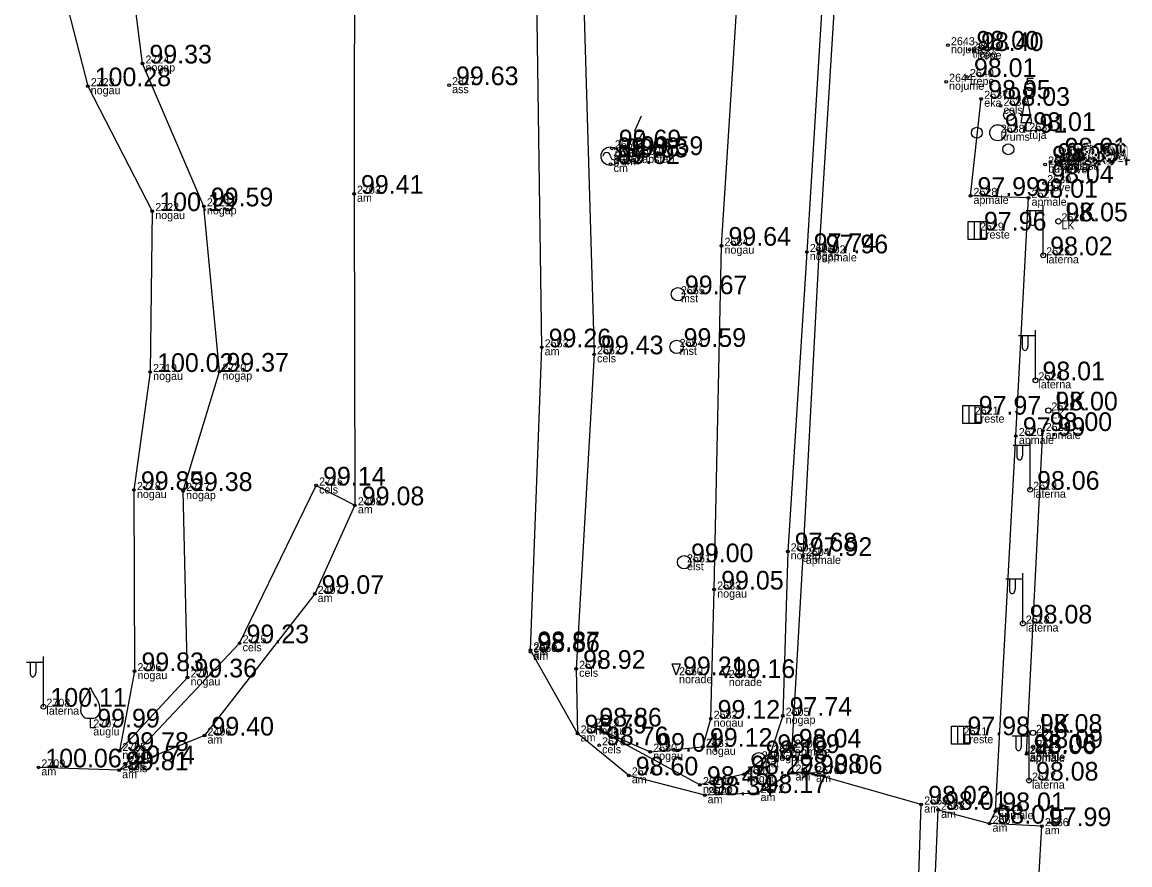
# Model space of a CAD drawing. Extents: x 614911 to 615803, y 262110 to 264311.
# Drawn here: x 615613.61 to 615655.13, y 263736.94 to 263768.53 of the extents above; entities that cross this region are included whole.
import ezdxf

# ---------------------------------------------------------------- set-up
doc = ezdxf.new("R2010")
doc.units = 0
for name, color, linetype in [('Level 1', 7, 'Continuous'), ('Level 12', 7, 'Continuous'), ('Level 14', 7, 'Continuous'), ('Level 18', 7, 'Continuous'), ('Level 27', 7, 'Continuous'), ('Level 31', 7, 'Continuous'), ('Level 37', 7, 'Continuous'), ('Level 44', 7, 'Continuous'), ('Level 48', 7, 'Continuous'), ('Level 53', 7, 'Continuous'), ('Level 54', 7, 'Continuous'), ('Level 57', 7, 'Continuous'), ('Level 58', 7, 'Continuous')]:
    doc.layers.add(name, color=color, linetype=linetype)

msp = doc.modelspace()

# ---------------------------------------------------------------- linework, layer by layer
at = {"layer": 'Level 1'}
for p, q in [((615651.249, 263764.452), (615651.249, 263764.772)), ((615651.249, 263764.452), (615651.459, 263764.452)), ((615616.164, 263742.443), (615616.164, 263742.091)), ((615616.164, 263742.091), (615616.364, 263742.091))]:
    msp.add_line(p, q, dxfattribs=at)
msp.add_lwpolyline([(615651.039, 263764.772), (615651.459, 263764.772), (615651.249, 263765.952)], close=True, dxfattribs=at)
for centre, radius in [((615650.605, 263765.048), 0.207), ((615649.394, 263764.388), 0.204), ((615650.178, 263764.388), 0.301), ((615650.573, 263763.768), 0.205)]:
    msp.add_circle(centre, radius, dxfattribs=at)
for centre, radius, start, end in [((615628.789, 263735.695), 14.88, 148.4844, 149.9901), ((615615.747, 263743.729), 0.439, 324.3837, 341.712), ((615616.581, 263743.729), 0.439, 198.288, 215.6163), ((615603.539, 263735.695), 14.88, 30.0099, 31.5156), ((615616.688, 263742.716), 0.89, 151.757, 179.9138), ((615615.64, 263742.716), 0.89, 0.0862, 28.243), ((615616.088, 263742.722), 0.29, 181.0782, 285.2823), ((615616.24, 263742.722), 0.29, 254.7177, 358.9218)]:
    msp.add_arc(centre, radius, start, end, dxfattribs=at)
at = {"layer": 'Level 12'}
msp.add_line((615636.561, 263763.851), (615636.802, 263763.99), dxfattribs=at)
for points in [[(615636.81, 263765.013), (615636.561, 263764.45), (615636.897, 263764.45), (615636.561, 263763.851)], [(615636.539, 263764.121), (615636.561, 263763.851)]]:
    msp.add_lwpolyline(points, dxfattribs=at)
msp.add_lwpolyline([(615636.405, 263763.321), (615636.671, 263763.321), (615636.804, 263763.551), (615636.671, 263763.782), (615636.405, 263763.782), (615636.272, 263763.551)], close=True, dxfattribs=at)
at = {"layer": 'Level 14'}
for centre in [(615638.19, 263758.332), (615638.142, 263756.358), (615641.22, 263740.896)]:
    msp.add_circle(centre, 0.25, dxfattribs=at)
at = {"layer": 'Level 18'}
msp.add_circle((615638.419, 263748.284), 0.25, dxfattribs=at)
at = {"layer": 'Level 27'}
msp.add_circle((615635.659, 263763.508), 0.35, dxfattribs=at)
for centre, start, end in [((615635.519, 263763.508), 0, 180), ((615635.799, 263763.508), 180, 0)]:
    msp.add_arc(centre, 0.14, start, end, dxfattribs=at)
at = {"layer": 'Level 31'}
for points in [[(615634.983, 263742.124), (615637.151, 263741.18), (615639.129, 263741.365), (615639.417, 263742.418), (615639.55, 263747.26), (615639.824, 263760.15), (615640.622, 263772.665), (615641.102, 263783.306), (615641.462, 263787.159), (615642.356, 263789.074), (615643.885, 263789.526), (615651.852, 263789.078)], [(615614.813, 263786.223), (615615.252, 263784.867), (615616.178, 263781.11), (615615.302, 263777.403), (615613.958, 263774.348), (615616.068, 263766.131), (615618.488, 263761.449), (615618.408, 263755.418), (615617.799, 263750.991), (615617.82, 263744.201), (615617.255, 263741.211)], [(615617.255, 263741.211), (615619.81, 263743.966), (615619.642, 263750.955), (615621.005, 263755.429), (615620.421, 263761.627), (615618.119, 263766.983), (615617.088, 263775.172), (615617.737, 263777.569), (615618.299, 263781.606), (615617.041, 263785.567), (615614.813, 263786.223)], [(615650.127, 263783.872), (615645.689, 263784.351), (615645.292, 263783.17), (615644.737, 263779.553), (615643.836, 263773.165), (615643.021, 263759.915), (615642.305, 263748.69), (615642.116, 263742.526), (615641.655, 263741.131), (615640.666, 263740.333), (615639.015, 263739.933), (615634.983, 263742.124)]]:
    msp.add_lwpolyline(points, dxfattribs=at)
at = {"layer": 'Level 37'}
msp.add_line((615651.261, 263741.096), (615651.863, 263753.204), dxfattribs=at)
for points in [[(615599.876, 263919.455), (615604.05, 263925.447), (615607.684, 263927.303), (615608.393, 263927.682), (615609.17, 263927.713), (615613.447, 263925.367), (615619.425, 263922.192), (615624.751, 263919.238), (615626.516, 263914.529), (615627.589, 263910.62), (615627.021, 263902.326), (615625.968, 263885.28), (615625.441, 263867.412), (615625.701, 263849.423), (615625.695, 263830.774), (615625.747, 263806.701), (615625.922, 263785.222), (615626.06, 263773.355), (615626.048, 263762.098), (615626.08, 263750.419), (615624.574, 263747.097), (615620.445, 263741.787), (615617.245, 263740.487), (615614.217, 263740.593)], [(615652.226, 263782.589), (615645.593, 263782.912), (615644.296, 263773.143), (615643.468, 263759.865), (615642.873, 263748.521), (615642.461, 263741.337), (615642.486, 263740.4)], [(615647.16, 263734.641), (615647.309, 263739.2), (615643.255, 263740.347), (615642.486, 263740.4), (615641.175, 263739.63), (615639.192, 263739.55), (615636.348, 263740.293), (615634.431, 263741.866), (615632.666, 263744.984), (615633.083, 263756.34), (615632.847, 263772.977), (615633.017, 263781.192)], [(615633.017, 263781.192), (615634.544, 263773.023), (615635.045, 263756.08), (615634.375, 263744.29), (615634.431, 263741.866)], [(615651.606, 263734.443), (615651.832, 263738.39), (615649.871, 263738.484), (615650.088, 263738.952), (615650.857, 263753.018), (615651.332, 263761.95), (615649.157, 263762.02), (615649.56, 263765.661)], [(615617.245, 263740.487), (615617.479, 263740.713), (615621.76, 263745.246), (615624.628, 263751.161), (615626.08, 263750.419)], [(615651.606, 263734.443), (615647.755, 263734.597), (615647.941, 263739.002), (615649.871, 263738.484)]]:
    msp.add_lwpolyline(points, dxfattribs=at)
at = {"layer": 'Level 44'}
for p, q in [((615651.882, 263759.79), (615651.882, 263761.673)), ((615651.882, 263761.453), (615651.247, 263761.453)), ((615651.382, 263761.453), (615651.382, 263761.061)), ((615651.592, 263761.453), (615651.592, 263761.061)), ((615651.593, 263755.105), (615651.593, 263756.988)), ((615651.593, 263756.768), (615650.958, 263756.768)), ((615651.093, 263756.768), (615651.093, 263756.376)), ((615651.303, 263756.768), (615651.303, 263756.376)), ((615651.392, 263751.002), (615651.392, 263752.885)), ((615651.392, 263752.665), (615650.757, 263752.665)), ((615650.892, 263752.665), (615650.892, 263752.273)), ((615651.102, 263752.665), (615651.102, 263752.273)), ((615651.117, 263745.986), (615651.117, 263747.869)), ((615651.117, 263747.649), (615650.482, 263747.649)), ((615650.617, 263747.649), (615650.617, 263747.257)), ((615650.827, 263747.649), (615650.827, 263747.257)), ((615614.407, 263744.531), (615613.772, 263744.531)), ((615613.907, 263744.531), (615613.907, 263744.139)), ((615614.117, 263744.531), (615614.117, 263744.139)), ((615614.407, 263742.868), (615614.407, 263744.751)), ((615651.351, 263741.761), (615650.716, 263741.761)), ((615650.851, 263741.761), (615650.851, 263741.369)), ((615651.061, 263741.761), (615651.061, 263741.369)), ((615651.351, 263740.098), (615651.351, 263741.981))]:
    msp.add_line(p, q, dxfattribs=at)
for centre in [(615651.882, 263759.79), (615651.593, 263755.105), (615651.392, 263751.002), (615651.117, 263745.986), (615614.407, 263742.868), (615651.351, 263740.098)]:
    msp.add_circle(centre, 0.09, dxfattribs=at)
for centre in [(615651.487, 263761.061), (615651.198, 263756.376), (615650.997, 263752.273), (615650.722, 263747.257), (615614.012, 263744.139), (615650.956, 263741.369)]:
    msp.add_ellipse(centre, major_axis=(0, 0.151), ratio=0.695971, start_param=1.570796, end_param=4.712389, dxfattribs=at)
at = {"layer": 'Level 48'}
for p, q in [((615649.288, 263761.058), (615649.288, 263760.383)), ((615649.513, 263761.058), (615649.513, 263760.383)), ((615649.091, 263754.156), (615649.091, 263753.481)), ((615649.316, 263754.156), (615649.316, 263753.481)), ((615648.67, 263742.136), (615648.67, 263741.461)), ((615648.895, 263742.136), (615648.895, 263741.461))]:
    msp.add_line(p, q, dxfattribs=at)
for points in [[(615649.063, 263761.058), (615649.738, 263761.058), (615649.738, 263760.383), (615649.063, 263760.383)], [(615648.866, 263754.156), (615649.541, 263754.156), (615649.541, 263753.481), (615648.866, 263753.481)], [(615648.445, 263742.136), (615649.12, 263742.136), (615649.12, 263741.461), (615648.445, 263741.461)]]:
    msp.add_lwpolyline(points, close=True, dxfattribs=at)
for centre in [(615652.452, 263761.065), (615652.075, 263753.974), (615651.496, 263741.889)]:
    msp.add_circle(centre, 0.1, dxfattribs=at)
at = {"layer": 'Level 57'}
for centre in [(615648.312, 263767.668), (615649.119, 263767.502), (615649.291, 263767.45), (615618.119, 263766.983), (615649.025, 263766.477), (615616.068, 263766.131), (615629.612, 263766.17), (615648.241, 263766.297), (615649.56, 263765.661), (615650.283, 263765.396), (615635.712, 263763.801), (615635.667, 263763.214), (615635.965, 263763.464), (615651.957, 263763.194), (615652.152, 263763.293), (615652.426, 263763.496), (615652.468, 263763.3), (615652.554, 263763.164), (615651.921, 263762.497), (615626.048, 263762.098), (615649.157, 263762.02), (615651.332, 263761.95), (615620.421, 263761.627), (615618.488, 263761.449), (615639.824, 263760.15), (615643.021, 263759.915), (615643.468, 263759.865), (615633.083, 263756.34), (615635.045, 263756.08), (615618.408, 263755.418), (615621.005, 263755.429), (615651.863, 263753.204), (615650.857, 263753.018), (615624.628, 263751.161), (615617.799, 263750.991), (615619.642, 263750.955), (615626.08, 263750.419), (615642.305, 263748.69), (615642.873, 263748.521), (615624.574, 263747.097), (615639.55, 263747.26), (615621.76, 263745.246), (615632.657, 263744.92), (615632.666, 263744.984), (615617.82, 263744.201), (615634.375, 263744.29), (615619.81, 263743.966), (615639.417, 263742.418), (615642.116, 263742.526), (615634.983, 263742.124), (615620.445, 263741.787), (615634.431, 263741.866), (615617.255, 263741.211), (615635.234, 263741.421), (615637.151, 263741.18), (615639.129, 263741.365), (615641.655, 263741.131), (615642.461, 263741.337), (615651.28, 263741.14), (615651.517, 263741.32), (615617.479, 263740.713), (615651.261, 263741.096), (615614.217, 263740.593), (615617.245, 263740.487), (615636.348, 263740.293), (615640.666, 263740.333), (615642.486, 263740.4), (615643.255, 263740.347), (615639.015, 263739.933), (615639.192, 263739.55), (615641.175, 263739.63), (615647.309, 263739.2), (615647.941, 263739.002), (615650.088, 263738.952), (615649.871, 263738.484), (615651.832, 263738.39)]:
    msp.add_circle(centre, 0.05, dxfattribs=at)
at = {"layer": 'Level 58'}
for points in [[(615637.971, 263744.481), (615638.271, 263744.481), (615638.121, 263744.048)], [(615639.834, 263744.377), (615640.134, 263744.377), (615639.984, 263743.944)]]:
    msp.add_lwpolyline(points, close=True, dxfattribs=at)
for centre in [(615648.312, 263767.668), (615649.119, 263767.502), (615649.291, 263767.45), (615618.119, 263766.983), (615649.025, 263766.477), (615616.068, 263766.131), (615629.612, 263766.17), (615648.241, 263766.297), (615649.56, 263765.661), (615650.283, 263765.396), (615635.712, 263763.801), (615635.667, 263763.214), (615635.965, 263763.464), (615651.957, 263763.194), (615652.152, 263763.293), (615652.426, 263763.496), (615652.468, 263763.3), (615652.554, 263763.164), (615651.921, 263762.497), (615626.048, 263762.098), (615649.157, 263762.02), (615651.332, 263761.95), (615620.421, 263761.627), (615618.488, 263761.449), (615639.824, 263760.15), (615643.021, 263759.915), (615643.468, 263759.865), (615633.083, 263756.34), (615635.045, 263756.08), (615618.408, 263755.418), (615621.005, 263755.429), (615651.863, 263753.204), (615650.857, 263753.018), (615624.628, 263751.161), (615617.799, 263750.991), (615619.642, 263750.955), (615626.08, 263750.419), (615642.305, 263748.69), (615642.873, 263748.521), (615624.574, 263747.097), (615639.55, 263747.26), (615621.76, 263745.246), (615632.657, 263744.92), (615632.666, 263744.984), (615617.82, 263744.201), (615634.375, 263744.29), (615619.81, 263743.966), (615639.417, 263742.418), (615642.116, 263742.526), (615634.983, 263742.124), (615620.445, 263741.787), (615634.431, 263741.866), (615617.255, 263741.211), (615635.234, 263741.421), (615637.151, 263741.18), (615639.129, 263741.365), (615641.655, 263741.131), (615642.461, 263741.337), (615651.28, 263741.14), (615651.517, 263741.32), (615617.479, 263740.713), (615651.261, 263741.096), (615614.217, 263740.593), (615617.245, 263740.487), (615636.348, 263740.293), (615640.666, 263740.333), (615642.486, 263740.4), (615643.255, 263740.347), (615639.015, 263739.933), (615639.192, 263739.55), (615641.175, 263739.63), (615647.309, 263739.2), (615647.941, 263739.002), (615650.088, 263738.952), (615649.871, 263738.484), (615651.832, 263738.39)]:
    msp.add_circle(centre, 0.05, dxfattribs=at)

# ---------------------------------------------------------------- texts
at = {"layer": 'Level 1'}
msp.add_text(' 5', height=0.5, dxfattribs=at).set_placement((615651.024, 263765.952))
at = {"layer": 'Level 27'}
msp.add_text(' 99.68', height=0.7, dxfattribs=at).set_placement((615635.659, 263763.508))
at = {"layer": 'Level 48'}
for s, p in [(' LK ', (615652.452, 263761.065)), (' 97.96', (615649.401, 263760.72)), (' 97.97', (615649.204, 263753.818)), (' LK ', (615652.075, 263753.974)), (' 97.98', (615648.783, 263741.798)), (' LK ', (615651.496, 263741.889))]:
    msp.add_text(s, height=0.7, dxfattribs=at).set_placement(p)
at = {"layer": 'Level 53'}
for s, p in [(' nojume', (615648.312, 263767.368)), (' trepe', (615649.119, 263767.202)), (' trepe', (615649.291, 263767.15)), (' nogap', (615618.119, 263766.683)), (' ass', (615629.612, 263765.87)), (' nojume', (615648.241, 263765.997)), (' trepe', (615649.025, 263766.177)), (' nogau', (615616.068, 263765.831)), (' eka', (615649.56, 263765.361)), (' cels', (615650.283, 263765.096)), (' tuja', (615651.249, 263764.152)), (' krums', (615650.178, 263764.088)), (' cm', (615635.712, 263763.501)), (' gvent', (615635.659, 263763.208)), (' cm', (615635.965, 263763.164)), (' kabstab', (615636.538, 263763.251)), (' buve', (615651.957, 263762.894)), (' c.augsa', (615652.152, 263762.993)), (' cels', (615652.426, 263763.196)), (' c.augsa', (615652.468, 263763)), (' buve', (615652.554, 263762.864)), (' cm', (615635.667, 263762.914)), (' buve', (615651.921, 263762.197)), (' am', (615626.048, 263761.798)), (' apmale', (615649.157, 263761.72)), (' apmale', (615651.332, 263761.65)), (' nogap', (615620.421, 263761.327)), (' nogau', (615618.488, 263761.149)), (' Lreste', (615649.401, 263760.42)), (' LK', (615652.452, 263760.765)), (' nogau', (615639.824, 263759.85)), (' nogap', (615643.021, 263759.615)), (' apmale', (615643.468, 263759.565)), (' laterna', (615651.882, 263759.49)), (' mst', (615638.19, 263758.032)), (' am', (615633.083, 263756.04)), (' mst', (615638.142, 263756.058)), (' cels', (615635.045, 263755.78)), (' nogau', (615618.408, 263755.118)), (' nogap', (615621.005, 263755.129)), (' laterna', (615651.593, 263754.805)), (' Lreste', (615649.204, 263753.518)), (' LK', (615652.075, 263753.674)), (' apmale', (615651.863, 263752.904)), (' apmale', (615650.857, 263752.718)), (' cels', (615624.628, 263750.861)), (' nogau', (615617.799, 263750.691)), (' nogap', (615619.642, 263750.655)), (' laterna', (615651.392, 263750.702)), (' am', (615626.08, 263750.119)), (' elst', (615638.419, 263747.984)), (' nogap', (615642.305, 263748.39)), (' apmale', (615642.873, 263748.221)), (' am', (615624.574, 263746.797)), (' nogau', (615639.55, 263746.96)), (' laterna', (615651.117, 263745.686)), (' cels', (615621.76, 263744.946)), (' am', (615632.666, 263744.684)), (' am', (615632.657, 263744.62)), (' nogau', (615617.82, 263743.901)), (' cels', (615634.375, 263743.99)), (' nogau', (615619.81, 263743.666)), (' norade', (615638.121, 263743.748)), (' norade', (615639.984, 263743.644)), (' laterna', (615614.407, 263742.568)), (' nogap', (615642.116, 263742.226)), (' auglu', (615616.164, 263741.791)), (' nogau', (615634.983, 263741.824)), (' nogau', (615639.417, 263742.118)), (' am', (615620.445, 263741.487)), (' am', (615634.431, 263741.566)), (' Lreste', (615648.783, 263741.498)), (' LK', (615651.496, 263741.589)), (' cels', (615635.234, 263741.121)), (' nogau', (615639.129, 263741.065)), (' apmale', (615642.461, 263741.037)), (' eka', (615651.517, 263741.02)), (' nogau', (615617.255, 263740.911)), (' nogau', (615637.151, 263740.88)), (' mst', (615641.22, 263740.596)), (' nogap', (615641.655, 263740.831)), (' apmale', (615651.261, 263740.796)), (' apmale', (615651.28, 263740.84)), (' am', (615614.217, 263740.293)), (' am', (615617.245, 263740.187)), (' cels', (615617.479, 263740.413)), (' am', (615642.486, 263740.1)), (' am', (615636.348, 263739.993)), (' nogap', (615640.666, 263740.033)), (' am', (615643.255, 263740.047)), (' laterna', (615651.351, 263739.798)), (' nogap', (615639.015, 263739.633)), (' am', (615641.175, 263739.33)), (' am', (615639.192, 263739.25)), (' am', (615647.309, 263738.9)), (' am', (615647.941, 263738.702)), (' apmale', (615650.088, 263738.652)), (' am', (615649.871, 263738.184)), (' am', (615651.832, 263738.09))]:
    msp.add_text(s, height=0.3, dxfattribs=at).set_placement(p)
at = {"layer": 'Level 54'}
for s, p in [(' 2643', (615648.312, 263767.668)), (' 2641', (615649.119, 263767.502)), (' 2642', (615649.291, 263767.45)), (' 2724', (615618.119, 263766.983)), (' 2644', (615648.241, 263766.297)), (' 2640', (615649.025, 263766.477)), (' 2723', (615616.068, 263766.131)), (' 2817', (615629.612, 263766.17)), (' 2637', (615649.56, 263765.661)), (' 2636', (615650.283, 263765.396)), (' 2638', (615650.178, 263764.388)), (' 2639', (615651.249, 263764.452)), (' 2659', (615635.712, 263763.801)), (' 2656', (615635.659, 263763.508)), (' 2658', (615635.965, 263763.464)), (' 2660', (615636.538, 263763.551)), (' 2633', (615652.152, 263763.293)), (' 2635', (615652.426, 263763.496)), (' 2634', (615652.468, 263763.3)), (' 2657', (615635.667, 263763.214)), (' 2631', (615651.957, 263763.194)), (' 2632', (615652.554, 263763.164)), (' 2630', (615651.921, 263762.497)), (' 2703', (615626.048, 263762.098)), (' 2721', (615620.421, 263761.627)), (' 2628', (615649.157, 263762.02)), (' 2627', (615651.332, 263761.95)), (' 2722', (615618.488, 263761.449)), (' 2626', (615652.452, 263761.065)), (' 2629', (615649.401, 263760.72)), (' 2584', (615639.824, 263760.15)), (' 2601', (615643.021, 263759.915)), (' 2602', (615643.468, 263759.865)), (' 2625', (615651.882, 263759.79)), (' 2655', (615638.19, 263758.332)), (' 2653', (615633.083, 263756.34)), (' 2654', (615638.142, 263756.358)), (' 2652', (615635.045, 263756.08)), (' 2719', (615618.408, 263755.418)), (' 2720', (615621.005, 263755.429)), (' 2624', (615651.593, 263755.105)), (' 2621', (615649.204, 263753.818)), (' 2622', (615652.075, 263753.974)), (' 2620', (615650.857, 263753.018)), (' 2623', (615651.863, 263753.204)), (' 2718', (615617.799, 263750.991)), (' 2717', (615619.642, 263750.955)), (' 2716', (615624.628, 263751.161)), (' 2619', (615651.392, 263751.002)), (' 2498', (615626.08, 263750.419)), (' 2603', (615642.305, 263748.69)), (' 2604', (615642.873, 263748.521)), (' 2651', (615638.419, 263748.284)), (' 2497', (615624.574, 263747.097)), (' 2583', (615639.55, 263747.26)), (' 2618', (615651.117, 263745.986)), (' 2715', (615621.76, 263745.246)), (' 2560', (615632.657, 263744.92)), (' 2576', (615632.666, 263744.984)), (' 2706', (615617.82, 263744.201)), (' 2577', (615634.375, 263744.29)), (' 2704', (615619.81, 263743.966)), (' 2650', (615638.121, 263744.048)), (' 2649', (615639.984, 263743.944)), (' 2708', (615614.407, 263742.868)), (' 2605', (615642.116, 263742.526)), (' 2579', (615634.983, 263742.124)), (' 2582', (615639.417, 263742.418)), (' 2707', (615616.164, 263742.091)), (' 2496', (615620.445, 263741.787)), (' 2575', (615634.431, 263741.866)), (' 2611', (615648.783, 263741.798)), (' 2616', (615651.496, 263741.889)), (' 2578', (615635.234, 263741.421)), (' 2581', (615639.129, 263741.365)), (' 2606', (615642.461, 263741.337)), (' 2615', (615651.517, 263741.32)), (' 2705', (615617.255, 263741.211)), (' 2580', (615637.151, 263741.18)), (' 2608', (615641.22, 263740.896)), (' 2607', (615641.655, 263741.131)), (' 2613', (615651.261, 263741.096)), (' 2614', (615651.28, 263741.14)), (' 2709', (615614.217, 263740.593)), (' 2495', (615617.245, 263740.487)), (' 2714', (615617.479, 263740.713)), (' 2574', (615636.348, 263740.293)), (' 2609', (615640.666, 263740.333)), (' 2571', (615642.486, 263740.4)), (' 2570', (615643.255, 263740.347)), (' 2617', (615651.351, 263740.098)), (' 2610', (615639.015, 263739.933)), (' 2572', (615641.175, 263739.63)), (' 2573', (615639.192, 263739.55)), (' 2569', (615647.309, 263739.2)), (' 2568', (615647.941, 263739.002)), (' 2612', (615650.088, 263738.952)), (' 2567', (615649.871, 263738.484)), (' 2566', (615651.832, 263738.39))]:
    msp.add_text(s, height=0.3, dxfattribs=at).set_placement(p)
at = {"layer": 'Level 58'}
for s, p in [(' 98.00', (615649.119, 263767.502)), (' 98.40', (615649.291, 263767.45)), (' 99.33', (615618.119, 263766.983)), (' 98.01', (615649.025, 263766.477)), (' 100.28', (615616.068, 263766.131)), (' 99.63', (615629.612, 263766.17)), (' 98.05', (615649.56, 263765.661)), (' 98.03', (615650.283, 263765.396)), (' 97.91', (615650.178, 263764.388)), (' 98.01', (615651.249, 263764.452)), (' 99.69', (615635.712, 263763.801)), (' 99.63', (615635.965, 263763.464)), (' 99.59', (615636.538, 263763.551)), (' 98.39', (615652.152, 263763.293)), (' 98.01', (615652.426, 263763.496)), (' 98.39', (615652.468, 263763.3)), (' 99.62', (615635.667, 263763.214)), (' 98.00', (615651.957, 263763.194)), (' 98.04', (615652.554, 263763.164)), (' 98.04', (615651.921, 263762.497)), (' 99.41', (615626.048, 263762.098)), (' 99.59', (615620.421, 263761.627)), (' 97.99', (615649.157, 263762.02)), (' 98.01', (615651.332, 263761.95)), (' 100.19', (615618.488, 263761.449)), (' 98.05', (615652.452, 263761.065)), (' 99.64', (615639.824, 263760.15)), (' 97.74', (615643.021, 263759.915)), (' 97.96', (615643.468, 263759.865)), (' 98.02', (615651.882, 263759.79)), (' 99.67', (615638.19, 263758.332)), (' 99.26', (615633.083, 263756.34)), (' 99.59', (615638.142, 263756.358)), (' 99.43', (615635.045, 263756.08)), (' 100.02', (615618.408, 263755.418)), (' 99.37', (615621.005, 263755.429)), (' 98.01', (615651.593, 263755.105)), (' 98.00', (615652.075, 263753.974)), (' 97.99', (615650.857, 263753.018)), (' 98.00', (615651.863, 263753.204)), (' 99.85', (615617.799, 263750.991)), (' 99.38', (615619.642, 263750.955)), (' 99.14', (615624.628, 263751.161)), (' 98.06', (615651.392, 263751.002)), (' 99.08', (615626.08, 263750.419)), (' 97.68', (615642.305, 263748.69)), (' 97.92', (615642.873, 263748.521)), (' 99.00', (615638.419, 263748.284)), (' 99.07', (615624.574, 263747.097)), (' 99.05', (615639.55, 263747.26)), (' 98.08', (615651.117, 263745.986)), (' 99.23', (615621.76, 263745.246)), (' 98.86', (615632.657, 263744.92)), (' 98.87', (615632.666, 263744.984)), (' 99.83', (615617.82, 263744.201)), (' 98.92', (615634.375, 263744.29)), (' 99.36', (615619.81, 263743.966)), (' 99.21', (615638.121, 263744.048)), (' 99.16', (615639.984, 263743.944)), (' 100.11', (615614.407, 263742.868)), (' 97.74', (615642.116, 263742.526)), (' 98.86', (615634.983, 263742.124)), (' 99.12', (615639.417, 263742.418)), (' 99.99', (615616.164, 263742.091)), (' 99.40', (615620.445, 263741.787)), (' 98.79', (615634.431, 263741.866)), (' 98.08', (615651.496, 263741.889)), (' 98.76', (615635.234, 263741.421)), (' 99.12', (615639.129, 263741.365)), (' 98.04', (615642.461, 263741.337)), (' 98.09', (615651.517, 263741.32)), (' 99.78', (615617.255, 263741.211)), (' 99.04', (615637.151, 263741.18)), (' 98.18', (615641.22, 263740.896)), (' 98.09', (615641.655, 263741.131)), (' 98.06', (615651.261, 263741.096)), (' 98.06', (615651.28, 263741.14)), (' 100.06', (615614.217, 263740.593)), (' 99.81', (615617.245, 263740.487)), (' 99.74', (615617.479, 263740.713)), (' 98.60', (615636.348, 263740.293)), (' 98.22', (615640.666, 263740.333)), (' 98.08', (615642.486, 263740.4)), (' 98.06', (615643.255, 263740.347)), (' 98.08', (615651.351, 263740.098)), (' 98.45', (615639.015, 263739.933)), (' 98.17', (615641.175, 263739.63)), (' 98.34', (615639.192, 263739.55)), (' 98.02', (615647.309, 263739.2)), (' 98.01', (615647.941, 263739.002)), (' 98.01', (615650.088, 263738.952)), (' 98.01', (615649.871, 263738.484)), (' 97.99', (615651.832, 263738.39))]:
    msp.add_text(s, height=0.7, dxfattribs=at).set_placement(p)

doc.saveas('drawing.dxf')
